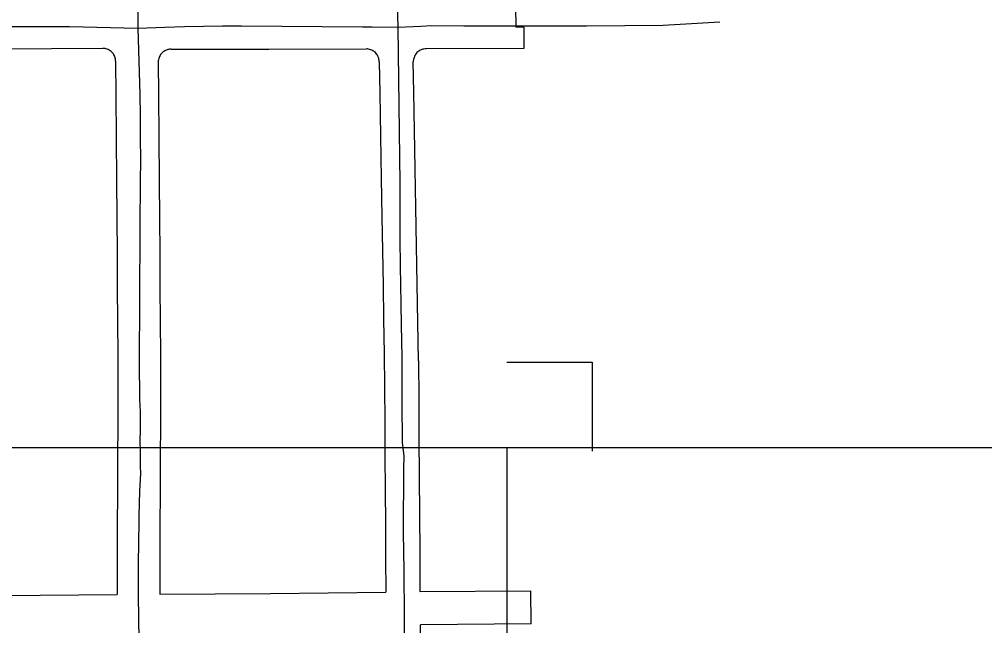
# Model space of a CAD drawing. Extents: x -25029 to 2274964, y -81170 to 687028.
# Drawn here: x 6380 to 7512, y -64657 to -63947 of the extents above; entities that cross this region are included whole.
import ezdxf

# ---------------------------------------------------------------- set-up
doc = ezdxf.new("R2010")
doc.units = 0
for name, color, linetype in [('81911BEA - RW_X_Fee_RW', 7, 'Continuous'), ('GE_X_CL_2000', 7, 'Continuous'), ('TI_BORDER', 7, 'Continuous'), ('TI_SHEET', 7, 'Continuous')]:
    doc.layers.add(name, color=color, linetype=linetype)

msp = doc.modelspace()

# ---------------------------------------------------------------- linework, layer by layer
at = {"layer": '81911BEA - RW_X_Fee_RW'}
for p, q in [((6962, -63931.3), (6962.2, -63956.2)), ((6971.7, -63956.2), (6962.2, -63956.2)), ((6971.7, -63956.2), (6971.8, -63981.2)), ((6971.8, -63981.2), (6857.1, -63981.5)), ((6849.8, -64617.1), (6979.8, -64616.3)), ((6980.4, -64655.3), (6979.8, -64616.3)), ((6980.4, -64655.3), (6850.4, -64656.4))]:
    msp.add_line(p, q, dxfattribs=at)
for points in [[(6238.1, -63982.1), (6358, -63981.5), (6478.1, -63980.8)], [(6493.2, -63995.9), (6493.1, -63994.6), (6492.9, -63993.3), (6492.7, -63992), (6492.3, -63990.8), (6491.8, -63989.5), (6491.2, -63988.4), (6490.5, -63987.3), (6489.7, -63986.2), (6488.8, -63985.3), (6487.8, -63984.4), (6486.8, -63983.6), (6485.7, -63982.9), (6484.5, -63982.3), (6483.3, -63981.8), (6482, -63981.4), (6480.8, -63981.1), (6479.5, -63980.9), (6478.1, -63980.8)], [(6558.1, -63981.9), (6556.8, -63981.9), (6555.6, -63982.1), (6554.3, -63982.4), (6553, -63982.8), (6551.8, -63983.3), (6550.7, -63983.9), (6549.6, -63984.6), (6548.5, -63985.4), (6547.6, -63986.2), (6546.7, -63987.2), (6545.9, -63988.2), (6545.2, -63989.3), (6544.6, -63990.5), (6544.1, -63991.7), (6543.7, -63992.9), (6543.4, -63994.2), (6543.2, -63995.5), (6543.2, -63996.8)], [(6558.1, -63981.9), (6672.6, -63981.7), (6787.1, -63981.6)], [(6802.1, -63996.5), (6802, -63995.2), (6801.8, -63993.9), (6801.6, -63992.6), (6801.2, -63991.4), (6800.7, -63990.2), (6800, -63989), (6799.3, -63987.9), (6798.5, -63986.9), (6797.7, -63985.9), (6796.7, -63985.1), (6795.7, -63984.3), (6794.6, -63983.6), (6793.4, -63983), (6792.2, -63982.5), (6790.9, -63982.1), (6789.7, -63981.8), (6788.4, -63981.6), (6787.1, -63981.6)], [(6857.1, -63981.5), (6855.8, -63981.5), (6854.5, -63981.7), (6853.2, -63982), (6851.9, -63982.4), (6850.7, -63982.9), (6849.5, -63983.5), (6848.4, -63984.2), (6847.4, -63985), (6846.4, -63985.9), (6845.6, -63986.9), (6844.8, -63987.9), (6844.1, -63989), (6843.5, -63990.2), (6843, -63991.4), (6842.6, -63992.7), (6842.3, -63994), (6842.1, -63995.3), (6842.1, -63996.6)], [(6493.2, -63995.9), (6493.5, -64035.8), (6493.8, -64085.8), (6494.2, -64135.8), (6494.5, -64178.3), (6494.5, -64180.8), (6494.8, -64220.8), (6495.1, -64260.8), (6495.4, -64300.8), (6495.8, -64340.9)], [(6543.2, -63996.8), (6543.5, -64035.5), (6543.8, -64085.5), (6544.2, -64135.5), (6544.5, -64180.5), (6544.8, -64220.5), (6545.1, -64260.5), (6545.4, -64300.5), (6545.8, -64340.5)], [(6802.1, -63996.5), (6802.7, -64033.3), (6803.6, -64083.3), (6804.5, -64133.3), (6805.2, -64178.3), (6805.9, -64218.2), (6806.6, -64258.2), (6807.3, -64298.2), (6808.1, -64338.2)], [(6848.2, -64347.1), (6847.4, -64302.1), (6846.6, -64257.2), (6845.8, -64212.2), (6845.1, -64167.2), (6844.3, -64122.2), (6843.5, -64077.2), (6842.7, -64032.2), (6842.1, -63996.6)], [(6495.8, -64340.9), (6495.7, -64380.9), (6495.6, -64420.9), (6495.4, -64460.9), (6495.3, -64500.9), (6495.1, -64540.9), (6495, -64580.9), (6494.8, -64620.9)], [(6545.8, -64340.5), (6545.7, -64380.4), (6545.6, -64420.4), (6545.4, -64460.4), (6545.3, -64500.4), (6545.1, -64540.4), (6545, -64580.4), (6544.8, -64620.4)], [(6808.1, -64338.2), (6808.4, -64378.2), (6808.6, -64418.2), (6808.9, -64458.2), (6809.1, -64498.2), (6809.3, -64538.2), (6809.6, -64578.2), (6809.8, -64618.2)], [(6848.2, -64347.1), (6848.4, -64392.1), (6848.7, -64437.1), (6849, -64482.1), (6849.3, -64527.1), (6849.6, -64572.1), (6849.8, -64617.1)], [(6544.8, -64620.4), (6674.8, -64619.4), (6809.8, -64618.2)], [(6224.9, -64623.1), (6359.8, -64622), (6494.8, -64620.9)], [(6859.2, -65242.3), (6857.5, -65126.3), (6856.7, -65076.3), (6856.1, -65031.3), (6855.4, -64986.4), (6854.7, -64941.4), (6854, -64896.4), (6853.4, -64851.4), (6852.7, -64806.4), (6851.9, -64756.4), (6851.2, -64706.4), (6850.4, -64656.4)]]:
    msp.add_lwpolyline(points, dxfattribs=at)
at = {"layer": 'GE_X_CL_2000'}
for points in [[(6517.1, -63346.1), (6515.8, -63383.3), (6515.4, -63401.6), (6515.3, -63412.2), (6516.1, -63452), (6516.6, -63491.5), (6516.8, -63531.1), (6516.8, -63570.6), (6516.5, -63596.7), (6516.4, -63622.9), (6516.6, -63649.2), (6517, -63675.4), (6517.6, -63701.6), (6518.4, -63727.8), (6519.5, -63753.7), (6519, -63797.3), (6518.8, -63841.2), (6518.8, -63885.1), (6518.9, -63931.4), (6519.3, -63934.7), (6519.2, -63957.4)], [(6819.7, -63343), (6818.4, -63366.8), (6817.6, -63385.9), (6818.4, -63436.6), (6818.9, -63465), (6819.3, -63493.4), (6819.7, -63521.7), (6820.5, -63549.4), (6821.1, -63577.3), (6821.5, -63605.2), (6821.7, -63633), (6821.6, -63660.9), (6821.4, -63688.7), (6821.5, -63763.8), (6822, -63838.9), (6822.8, -63914.8), (6823.8, -63956.1)], [(6823.8, -63956.1), (6851, -63954.7), (6863.9, -63954), (6901.4, -63954.6), (6938.9, -63954.6), (6957.6, -63954.3), (6975.6, -63954.6), (7045.1, -63954.6), (7134.8, -63953.8), (7201.4, -63949.6)], [(6199.8, -63957.4), (6263.9, -63955.9), (6289.7, -63955.4), (6341.2, -63955), (6367, -63955.1), (6392.7, -63955.3), (6439.3, -63955.4), (6519.2, -63957.4)], [(6519.2, -63957.4), (6550.8, -63956), (6574.1, -63955.2), (6596.3, -63954.7), (6618.6, -63954.4), (6640.8, -63954.4), (6782.4, -63955.7), (6793.8, -63955.8), (6823.8, -63956.1)], [(6519.2, -63957.4), (6520.1, -63983.1), (6520.9, -64008.7), (6521.5, -64034.4), (6521.9, -64060.1), (6522.1, -64085.8), (6522.2, -64111.4), (6522.1, -64137.1), (6521.6, -64189.6), (6521.1, -64277.2), (6520.9, -64347.2), (6521, -64392.1), (6521.5, -64399.2), (6521.8, -64406.4), (6522, -64413.6), (6522, -64420.7), (6521.8, -64427.9), (6521.7, -64440.6), (6521.8, -64453.4), (6522.1, -64470.5), (6522.3, -64479), (6521.1, -64499.6), (6520.5, -64528.5), (6520.3, -64536.1), (6519.5, -64584.2), (6519.6, -64621.8), (6520.3, -64674.1)], [(6823.8, -63956.1), (6826.2, -64139.4), (6826.2, -64171.7), (6826.3, -64203.9), (6826.7, -64236.2), (6827.5, -64279.8), (6828, -64305.3), (6828.5, -64342.2), (6828.6, -64379), (6828.5, -64395), (6828.7, -64410.9), (6829.1, -64426.9), (6829.1, -64442.8), (6830.8, -64458.7), (6830.7, -64473.1), (6830.3, -64547.9), (6831, -64593.6), (6831.2, -64646.4), (6831.4, -64701.7)]]:
    msp.add_lwpolyline(points, dxfattribs=at)
at = {"layer": 'TI_BORDER'}
for points in [[(-48.4, -64448.4), (6951.6, -64448.4), (6951.6, -69048.4), (-48.4, -69048.4)], [(4951.6, -64448.4), (11951.6, -64448.4), (11951.6, -69048.4), (4951.6, -69048.4)]]:
    msp.add_lwpolyline(points, close=True, dxfattribs=at)
at = {"layer": 'TI_SHEET'}
msp.add_lwpolyline([(6951.6, -64348.4), (7051.6, -64348.4), (7051.6, -64452.9)], dxfattribs=at)

doc.saveas('drawing.dxf')
